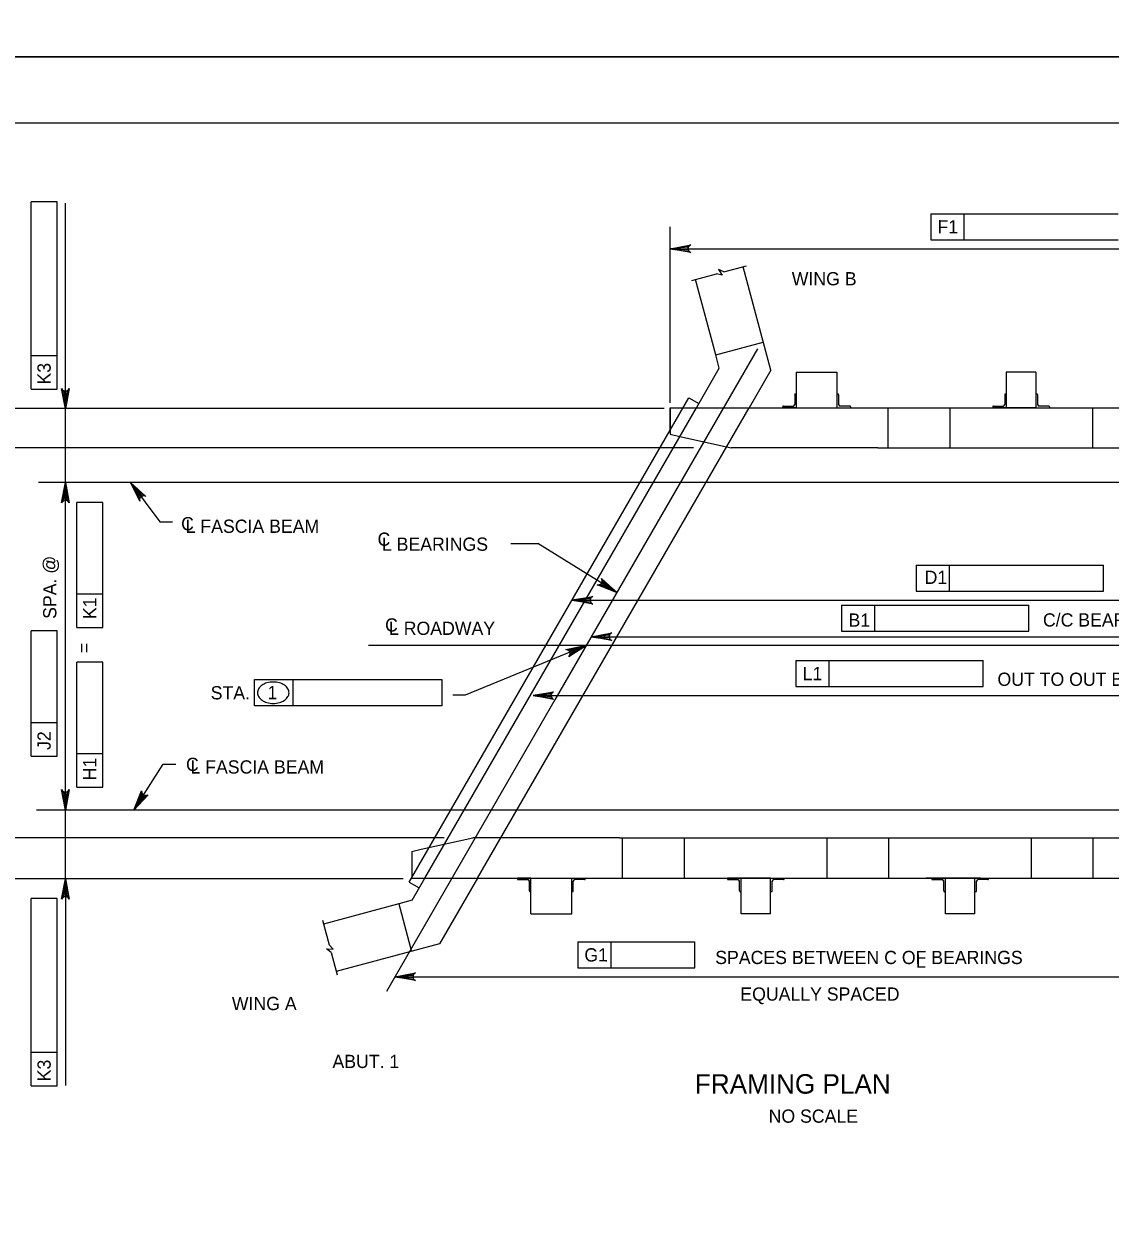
# Model space of a CAD drawing. Extents: x 638263 to 640360, y 293683 to 298655.
# Drawn here: x 638512.6 to 638759.1, y 295202.4 to 295473 of the extents above; entities that cross this region are included whole.
import ezdxf

# ---------------------------------------------------------------- set-up
doc = ezdxf.new("R2010")
doc.units = 0
for name, color, linetype in [('2', 7, 'Continuous'), ('3', 7, 'Continuous'), ('4', 7, 'Continuous'), ('PLT-BNDY', 7, 'Continuous')]:
    doc.layers.add(name, color=color, linetype=linetype)

# ---------------------------------------------------------------- blocks, each defined once
blk = doc.blocks.new('AR')
at = {"layer": '4'}
blk.add_lwpolyline([(5, 0.833375), (5, -0.833375), (0, 0)], close=True, dxfattribs=at)

msp = doc.modelspace()

# ---------------------------------------------------------------- linework, layer by layer
at = {"layer": '2'}
for p, q in [((638475.46, 295450.46), (639261.46, 295450.46)), ((638682.05, 295394.41), (638675.78, 295417.84)), ((638669.56, 295397.86), (638664.98, 295414.94)), ((638669.56, 295397.86), (638680.35, 295400.76)), ((638670.37, 295394.84), (638669.56, 295397.86)), ((638665.19, 295385.86), (638670.37, 295394.84)), ((638682.05, 295394.41), (638677.12, 295385.86)), ((638687.84, 295393.95), (638697.08, 295393.95)), ((638687.84, 295393.95), (638687.84, 295385.86)), ((638697.08, 295393.95), (638697.08, 295385.86)), ((638742.24, 295393.95), (638735.51, 295393.95)), ((638742.24, 295393.95), (638735.51, 295393.95)), ((638735.51, 295393.95), (638735.51, 295385.86)), ((638742.24, 295393.95), (638742.24, 295385.86)), ((638687.48, 295388.77), (638687.48, 295386.59)), ((638687.66, 295388.95), (638687.84, 295388.95)), ((638687.84, 295388.95), (638687.84, 295385.86)), ((638697.26, 295388.95), (638697.08, 295388.95)), ((638697.08, 295388.95), (638697.08, 295385.86)), ((638697.44, 295388.77), (638697.44, 295386.59)), ((638735.14, 295388.77), (638735.14, 295386.59)), ((638735.33, 295388.95), (638735.51, 295388.95)), ((638735.51, 295388.95), (638735.51, 295385.86)), ((638742.42, 295388.95), (638742.24, 295388.95)), ((638742.24, 295388.95), (638742.24, 295385.86)), ((638742.6, 295388.77), (638742.6, 295386.59)), ((638600.03, 295278.18), (638663.5, 295388.11)), ((638603.57, 295279.13), (638665.19, 295385.86)), ((638615.5, 295279.13), (638677.12, 295385.86)), ((638659.22, 295385.86), (638863.85, 295385.86)), ((638659.22, 295380.7), (638659.22, 295385.86)), ((638659.22, 295385.86), (638659.22, 295379.83)), ((638663.5, 295388.11), (638665.74, 295386.82)), ((638684.75, 295386.04), (638684.75, 295385.86)), ((638687.84, 295385.86), (638684.75, 295385.86)), ((638684.94, 295386.23), (638687.12, 295386.23)), ((638687.84, 295385.86), (638697.08, 295385.86)), ((638697.08, 295385.86), (638700.17, 295385.86)), ((638699.99, 295386.23), (638697.81, 295386.23)), ((638700.17, 295386.04), (638700.17, 295385.86)), ((638708.63, 295385.86), (638708.63, 295376.74)), ((638722.7, 295385.86), (638722.7, 295376.74)), ((638732.42, 295386.04), (638732.42, 295385.86)), ((638735.51, 295385.86), (638732.42, 295385.86)), ((638732.6, 295386.23), (638734.78, 295386.23)), ((638742.24, 295385.86), (638735.51, 295385.86)), ((638742.24, 295385.86), (638735.51, 295385.86)), ((638742.24, 295385.86), (638745.33, 295385.86)), ((638745.14, 295386.23), (638742.96, 295386.23)), ((638745.33, 295386.04), (638745.33, 295385.86)), ((638755.04, 295385.86), (638755.04, 295376.74)), ((638659.22, 295379.83), (638661.39, 295379.35)), ((638661.39, 295379.35), (638673.07, 295376.74)), ((638706.37, 295376.74), (638673.07, 295376.74)), ((638706.37, 295376.74), (638850, 295376.74)), ((638602.75, 295285.65), (638614.43, 295288.26)), ((638647.73, 295288.26), (638614.43, 295288.26)), ((638647.73, 295288.26), (638791.35, 295288.26)), ((638648.43, 295279.13), (638648.43, 295288.26)), ((638662.5, 295279.13), (638662.5, 295288.26)), ((638694.84, 295279.13), (638694.84, 295288.26)), ((638708.86, 295279.13), (638708.87, 295288.26)), ((638741.2, 295279.13), (638741.2, 295288.26)), ((638755.23, 295279.13), (638755.23, 295288.26)), ((638600.58, 295285.17), (638602.75, 295285.65)), ((638600.58, 295285.17), (638600.58, 295279.13)), ((638600.03, 295278.18), (638602.27, 295276.89)), ((638600.58, 295279.13), (638805.22, 295279.13)), ((638600.65, 295274.09), (638603.57, 295279.13)), ((638615.5, 295279.13), (638606.87, 295264.19)), ((638624.55, 295278.95), (638624.55, 295279.13)), ((638627.64, 295279.13), (638624.55, 295279.13)), ((638624.73, 295278.77), (638626.92, 295278.77)), ((638627.28, 295276.23), (638627.28, 295278.41)), ((638627.64, 295279.13), (638636.88, 295279.13)), ((638627.64, 295271.04), (638627.64, 295279.13)), ((638627.64, 295276.04), (638627.64, 295279.13)), ((638636.88, 295279.13), (638639.97, 295279.13)), ((638636.88, 295271.04), (638636.88, 295279.13)), ((638636.88, 295276.04), (638636.88, 295279.13)), ((638637.24, 295276.23), (638637.24, 295278.41)), ((638639.79, 295278.77), (638637.61, 295278.77)), ((638639.97, 295278.95), (638639.97, 295279.13)), ((638672.22, 295278.95), (638672.22, 295279.13)), ((638675.31, 295279.13), (638672.22, 295279.13)), ((638672.4, 295278.77), (638674.58, 295278.77)), ((638674.94, 295276.23), (638674.94, 295278.41)), ((638682.03, 295279.13), (638675.31, 295279.13)), ((638682.03, 295279.13), (638675.31, 295279.13)), ((638675.31, 295276.04), (638675.31, 295279.13)), ((638675.31, 295271.04), (638675.31, 295279.13)), ((638682.03, 295276.04), (638682.03, 295279.13)), ((638682.03, 295279.13), (638685.13, 295279.13)), ((638682.03, 295271.04), (638682.03, 295279.13)), ((638682.4, 295276.23), (638682.4, 295278.41)), ((638684.94, 295278.77), (638682.76, 295278.77)), ((638685.13, 295278.95), (638685.13, 295279.13)), ((638720.42, 295279.13), (638717.33, 295279.13)), ((638718.58, 295278.95), (638718.58, 295279.13)), ((638721.67, 295279.13), (638718.58, 295279.13)), ((638718.76, 295278.77), (638720.94, 295278.77)), ((638729.65, 295279.13), (638720.42, 295279.13)), ((638721.31, 295276.23), (638721.31, 295278.41)), ((638728.4, 295279.13), (638721.67, 295279.13)), ((638728.4, 295279.13), (638721.67, 295279.13)), ((638721.67, 295276.04), (638721.67, 295279.13)), ((638721.67, 295271.04), (638721.67, 295279.13)), ((638728.4, 295276.04), (638728.4, 295279.13)), ((638728.4, 295279.13), (638731.49, 295279.13)), ((638728.4, 295271.04), (638728.4, 295279.13)), ((638728.76, 295276.23), (638728.76, 295278.41)), ((638731.31, 295278.77), (638729.13, 295278.77)), ((638729.65, 295279.13), (638732.74, 295279.13)), ((638731.49, 295278.95), (638731.49, 295279.13)), ((638627.46, 295276.04), (638627.64, 295276.04)), ((638637.06, 295276.04), (638636.88, 295276.04)), ((638675.13, 295276.04), (638675.31, 295276.04)), ((638682.22, 295276.04), (638682.03, 295276.04)), ((638721.49, 295276.04), (638721.67, 295276.04)), ((638728.58, 295276.04), (638728.4, 295276.04)), ((638597.63, 295273.28), (638580.55, 295268.7)), ((638600.65, 295274.09), (638597.63, 295273.28)), ((638597.63, 295273.28), (638600.52, 295262.49)), ((638627.64, 295271.04), (638636.88, 295271.04)), ((638682.03, 295271.04), (638675.31, 295271.04)), ((638682.03, 295271.04), (638675.31, 295271.04)), ((638728.4, 295271.04), (638721.67, 295271.04)), ((638728.4, 295271.04), (638721.67, 295271.04)), ((638728.4, 295271.04), (638721.67, 295271.04)), ((638606.87, 295264.19), (638583.44, 295257.91))]:
    msp.add_line(p, q, dxfattribs=at)
for centre, radius, start, end in [((638687.66, 295388.77), 0.182, 90, 179.9984), ((638697.26, 295388.77), 0.182, 0.0016, 90), ((638735.33, 295388.77), 0.182, 90, 179.9984), ((638742.42, 295388.77), 0.182, 0.0016, 90), ((638684.94, 295386.04), 0.182, 90, 179.9984), ((638687.12, 295386.59), 0.364, 270, 359.9984), ((638697.81, 295386.59), 0.364, 180.0016, 270), ((638699.99, 295386.04), 0.182, 0.0016, 90), ((638732.6, 295386.04), 0.182, 90, 179.9984), ((638734.78, 295386.59), 0.364, 270, 359.9984), ((638742.96, 295386.59), 0.364, 180.0016, 270), ((638745.14, 295386.04), 0.182, 0.0016, 90), ((638624.73, 295278.95), 0.182, 180.0016, 270), ((638626.92, 295278.41), 0.364, 0.0016, 90), ((638637.61, 295278.41), 0.364, 90, 179.9984), ((638639.79, 295278.95), 0.182, 270, 359.9984), ((638672.4, 295278.95), 0.182, 180.0016, 270), ((638674.58, 295278.41), 0.364, 0.0016, 90), ((638682.76, 295278.41), 0.364, 90, 179.9984), ((638684.94, 295278.95), 0.182, 270, 359.9984), ((638718.76, 295278.95), 0.182, 180.0016, 270), ((638720.94, 295278.41), 0.364, 0.0016, 90), ((638729.13, 295278.41), 0.364, 90, 179.9984), ((638731.31, 295278.95), 0.182, 270, 359.9984), ((638627.46, 295276.23), 0.182, 180.0016, 270), ((638637.06, 295276.23), 0.182, 270, 359.9984), ((638675.13, 295276.23), 0.182, 180.0016, 270), ((638682.22, 295276.23), 0.182, 270, 359.9984), ((638721.49, 295276.23), 0.182, 180.0016, 270), ((638728.58, 295276.23), 0.182, 270, 359.9984)]:
    msp.add_arc(centre, radius, start, end, dxfattribs=at)
at = {"layer": '3'}
for p, q in [((638664.15, 295414.72), (638669.75, 295416.22)), ((638671.03, 295415.94), (638669.75, 295416.22)), ((638671.41, 295416.67), (638670.21, 295417.18)), ((638670.21, 295417.18), (638671.03, 295415.94)), ((638671.41, 295416.67), (638676.54, 295418.04)), ((638580.33, 295269.54), (638581.83, 295263.94)), ((638582.72, 295262.97), (638581.83, 295263.94)), ((638581.22, 295263.06), (638582.72, 295262.97)), ((638582.27, 295262.27), (638581.22, 295263.06)), ((638582.27, 295262.27), (638583.65, 295257.15))]:
    msp.add_line(p, q, dxfattribs=at)
at = {"layer": '4'}
for p, q in [((638520.1, 295432.6), (638514.2, 295432.6)), ((638514.2, 295397.64), (638514.2, 295432.6)), ((638520.1, 295390.07), (638520.1, 295432.6)), ((638521.99, 295360.32), (638521.99, 295432.24)), ((638718.36, 295429.86), (638718.35, 295423.95)), ((638718.36, 295429.86), (638725.92, 295429.86)), ((638725.91, 295423.95), (638725.92, 295429.86)), ((638725.92, 295429.86), (638760.88, 295429.86)), ((638659.22, 295386.93), (638659.22, 295426.92)), ((638718.35, 295423.95), (638760.87, 295423.95)), ((638659.22, 295421.94), (638863.85, 295421.94)), ((638679.06, 295399.25), (638633.07, 295319.6)), ((638514.2, 295390.08), (638514.2, 295397.64)), ((638520.1, 295397.64), (638514.2, 295397.64)), ((638521.99, 295388.41), (638521.99, 295391.24)), ((638514.2, 295390.08), (638520.1, 295390.07)), ((638657.9, 295385.71), (638485.21, 295385.71)), ((638664.5, 295376.74), (638501.27, 295376.74)), ((638863.96, 295368.91), (638515.91, 295368.91)), ((638536.76, 295368.91), (638543.44, 295359.98)), ((638530.46, 295364.37), (638524.55, 295364.38)), ((638524.55, 295343.53), (638524.55, 295364.38)), ((638530.46, 295335.97), (638530.46, 295364.37)), ((638521.99, 295278.98), (638521.99, 295360.32)), ((638543.44, 295359.98), (638546.27, 295359.98)), ((638623.07, 295355.07), (638629.19, 295355.07)), ((638647.11, 295343.91), (638629.19, 295355.07)), ((638715.06, 295350.1), (638715.05, 295344.19)), ((638715.06, 295350.1), (638722.62, 295350.1)), ((638722.61, 295344.19), (638722.62, 295350.1)), ((638722.62, 295350.1), (638757.58, 295350.1)), ((638757.57, 295344.19), (638757.58, 295350.1)), ((638524.55, 295335.97), (638524.55, 295343.53)), ((638530.46, 295343.53), (638524.55, 295343.53)), ((638715.05, 295344.19), (638757.57, 295344.19)), ((638637.01, 295342.18), (638838.3, 295342.18)), ((638698.11, 295341.07), (638698.1, 295335.16)), ((638698.11, 295341.07), (638705.67, 295341.07)), ((638705.66, 295335.16), (638705.67, 295341.07)), ((638705.67, 295341.07), (638740.63, 295341.07)), ((638740.62, 295335.16), (638740.63, 295341.07)), ((638520.1, 295335.2), (638514.2, 295335.21)), ((638514.2, 295314.36), (638514.2, 295335.21)), ((638520.1, 295306.8), (638520.1, 295335.2)), ((638524.55, 295335.97), (638530.46, 295335.97)), ((638698.1, 295335.16), (638740.62, 295335.16)), ((638883.03, 295331.93), (638590.74, 295331.93)), ((638640.19, 295331.93), (638612.72, 295320.61)), ((638641.33, 295333.9), (638825.08, 295333.9)), ((638530.46, 295328.15), (638524.55, 295328.15)), ((638524.55, 295307.31), (638524.55, 295328.15)), ((638530.46, 295299.74), (638530.46, 295328.15)), ((638687.75, 295328.47), (638687.74, 295322.57)), ((638687.75, 295328.47), (638695.31, 295328.47)), ((638695.3, 295322.57), (638695.31, 295328.47)), ((638695.31, 295328.47), (638730.27, 295328.47)), ((638730.26, 295322.57), (638730.27, 295328.47)), ((638564.92, 295324.15), (638573.66, 295324.15)), ((638564.92, 295318.24), (638564.92, 295324.15)), ((638573.66, 295318.24), (638573.66, 295324.15)), ((638573.66, 295324.15), (638607.44, 295324.15)), ((638607.44, 295324.15), (638607.44, 295318.24)), ((638687.74, 295322.57), (638730.26, 295322.57)), ((638607.44, 295318.24), (638564.92, 295318.24)), ((638633.07, 295319.6), (638594.84, 295253.38)), ((638612.72, 295320.61), (638609.88, 295320.61)), ((638628.12, 295320.55), (638823.17, 295320.55)), ((638514.2, 295306.8), (638514.2, 295314.36)), ((638520.1, 295314.36), (638514.2, 295314.36)), ((638524.55, 295299.75), (638524.55, 295307.31)), ((638530.46, 295307.3), (638524.55, 295307.31)), ((638514.2, 295306.8), (638520.1, 295306.8)), ((638537.51, 295294.55), (638544.21, 295304.99)), ((638544.21, 295304.99), (638547.04, 295304.99)), ((638524.55, 295299.75), (638530.46, 295299.74)), ((638825.21, 295294.55), (638515.44, 295294.55)), ((638607.93, 295288.26), (638501.27, 295288.26)), ((638598.67, 295278.98), (638485.21, 295278.98)), ((638521.99, 295276.27), (638521.99, 295273.43)), ((638520.1, 295274.51), (638514.2, 295274.51)), ((638514.2, 295239.56), (638514.2, 295274.51)), ((638520.1, 295231.99), (638520.1, 295274.51)), ((638521.99, 295273.43), (638521.99, 295232.05)), ((638638.3, 295264.65), (638645.86, 295264.65)), ((638638.3, 295264.65), (638638.3, 295258.75)), ((638645.86, 295258.75), (638645.86, 295264.65)), ((638645.86, 295264.65), (638664.81, 295264.65)), ((638664.81, 295258.75), (638664.81, 295264.65)), ((638638.3, 295258.75), (638664.81, 295258.75)), ((638596.78, 295256.73), (638780.53, 295256.73)), ((638514.2, 295232), (638514.2, 295239.56)), ((638520.1, 295239.55), (638514.2, 295239.56)), ((638514.2, 295232), (638520.1, 295231.99))]:
    msp.add_line(p, q, dxfattribs=at)
for points in [[(638659.22, 295421.94), (638663.88, 295422.81), (638663.52, 295422.56), (638663.34, 295422.25), (638663.28, 295421.94), (638663.34, 295421.62), (638663.52, 295421.31), (638663.88, 295421.06), (638659.22, 295421.94), (638663.52, 295421.31), (638663.34, 295421.62), (638659.22, 295421.94), (638663.28, 295421.94), (638663.34, 295422.25), (638659.22, 295421.94), (638663.52, 295422.56)], [(638521.99, 295385.57), (638521.11, 295390.23), (638521.36, 295389.87), (638521.67, 295389.69), (638521.99, 295389.64), (638522.3, 295389.69), (638522.61, 295389.87), (638522.86, 295390.23), (638521.99, 295385.57), (638522.61, 295389.87), (638522.3, 295389.69), (638521.99, 295385.57), (638521.99, 295389.64), (638521.67, 295389.69), (638521.99, 295385.57), (638521.36, 295389.87)], [(638521.99, 295368.91), (638522.86, 295364.25), (638522.61, 295364.61), (638522.3, 295364.79), (638521.99, 295364.85), (638521.67, 295364.79), (638521.36, 295364.61), (638521.11, 295364.25), (638521.99, 295368.91), (638521.36, 295364.61), (638521.67, 295364.79), (638521.99, 295368.91), (638521.99, 295364.85), (638522.3, 295364.79), (638521.99, 295368.91), (638522.61, 295364.61)], [(638536.76, 295368.91), (638540.25, 295365.7), (638539.84, 295365.84), (638539.48, 295365.8), (638539.2, 295365.65), (638538.98, 295365.42), (638538.84, 295365.09), (638538.85, 295364.65), (638536.76, 295368.91), (638538.84, 295365.09), (638538.98, 295365.42), (638536.76, 295368.91), (638539.2, 295365.65), (638539.48, 295365.8), (638536.76, 295368.91), (638539.84, 295365.84)], [(638647.11, 295343.91), (638642.69, 295345.63), (638643.13, 295345.65), (638643.45, 295345.82), (638643.66, 295346.06), (638643.78, 295346.35), (638643.79, 295346.71), (638643.61, 295347.12), (638647.11, 295343.91), (638643.79, 295346.71), (638643.78, 295346.35), (638647.11, 295343.91), (638643.66, 295346.06), (638643.45, 295345.82), (638647.11, 295343.91), (638643.13, 295345.65)], [(638637.01, 295342.18), (638641.67, 295343.05), (638641.31, 295342.8), (638641.13, 295342.49), (638641.08, 295342.18), (638641.13, 295341.86), (638641.31, 295341.55), (638641.67, 295341.3), (638637.01, 295342.18), (638641.31, 295341.55), (638641.13, 295341.86), (638637.01, 295342.18), (638641.08, 295342.18), (638641.13, 295342.49), (638637.01, 295342.18), (638641.31, 295342.8)], [(638641.33, 295333.9), (638645.99, 295334.77), (638645.63, 295334.52), (638645.44, 295334.21), (638645.39, 295333.9), (638645.44, 295333.58), (638645.63, 295333.27), (638645.99, 295333.02), (638641.33, 295333.9), (638645.63, 295333.27), (638645.44, 295333.58), (638641.33, 295333.9), (638645.39, 295333.9), (638645.44, 295334.21), (638641.33, 295333.9), (638645.63, 295334.52)], [(638640.19, 295331.93), (638636.21, 295329.35), (638636.45, 295329.72), (638636.5, 295330.08), (638636.44, 295330.38), (638636.27, 295330.65), (638635.98, 295330.87), (638635.55, 295330.97), (638640.19, 295331.93), (638635.98, 295330.87), (638636.27, 295330.65), (638640.19, 295331.93), (638636.44, 295330.38), (638636.5, 295330.08), (638640.19, 295331.93), (638636.45, 295329.72)], [(638628.12, 295320.55), (638632.78, 295321.42), (638632.42, 295321.18), (638632.23, 295320.86), (638632.18, 295320.55), (638632.23, 295320.24), (638632.42, 295319.93), (638632.78, 295319.68), (638628.12, 295320.55), (638632.42, 295319.93), (638632.23, 295320.24), (638628.12, 295320.55), (638632.18, 295320.55), (638632.23, 295320.86), (638628.12, 295320.55), (638632.42, 295321.18)], [(638521.99, 295294.55), (638521.11, 295299.21), (638521.36, 295298.86), (638521.67, 295298.67), (638521.99, 295298.62), (638522.3, 295298.67), (638522.61, 295298.86), (638522.86, 295299.21), (638521.99, 295294.55), (638522.61, 295298.86), (638522.3, 295298.67), (638521.99, 295294.55), (638521.99, 295298.62), (638521.67, 295298.67), (638521.99, 295294.55), (638521.36, 295298.86)], [(638537.51, 295294.55), (638539.29, 295298.95), (638539.3, 295298.51), (638539.47, 295298.19), (638539.7, 295297.97), (638539.99, 295297.85), (638540.36, 295297.83), (638540.76, 295298), (638537.51, 295294.55), (638540.36, 295297.83), (638539.99, 295297.85), (638537.51, 295294.55), (638539.7, 295297.97), (638539.47, 295298.19), (638537.51, 295294.55), (638539.3, 295298.51)], [(638522.01, 295278.98), (638522.88, 295274.32), (638522.63, 295274.68), (638522.32, 295274.87), (638522.01, 295274.92), (638521.7, 295274.87), (638521.38, 295274.68), (638521.13, 295274.32), (638522.01, 295278.98), (638521.38, 295274.68), (638521.7, 295274.87), (638522.01, 295278.98), (638522.01, 295274.92), (638522.32, 295274.87), (638522.01, 295278.98), (638522.63, 295274.68)], [(638596.78, 295256.73), (638601.44, 295257.6), (638601.08, 295257.36), (638600.89, 295257.04), (638600.84, 295256.73), (638600.89, 295256.42), (638601.08, 295256.11), (638601.44, 295255.86), (638596.78, 295256.73), (638601.08, 295256.11), (638600.89, 295256.42), (638596.78, 295256.73), (638600.84, 295256.73), (638600.89, 295257.04), (638596.78, 295256.73), (638601.08, 295257.36)]]:
    msp.add_lwpolyline(points, dxfattribs=at)
for points in [[(638521.51, 295388.41), (638522.46, 295388.41), (638521.99, 295385.57)], [(638521.51, 295366.07), (638522.46, 295366.07), (638521.99, 295368.91)], [(638538.08, 295366.36), (638538.84, 295366.92), (638536.76, 295368.91)], [(638644.95, 295345.81), (638644.45, 295345.01), (638647.11, 295343.91)], [(638639.85, 295341.7), (638639.85, 295342.65), (638637.01, 295342.18)], [(638637.39, 295331.29), (638637.75, 295330.42), (638640.19, 295331.93)], [(638630.95, 295320.08), (638630.95, 295321.02), (638628.12, 295320.55)], [(638521.51, 295297.39), (638522.46, 295297.39), (638521.99, 295294.55)], [(638521.51, 295276.27), (638522.46, 295276.27), (638521.99, 295279.1)]]:
    msp.add_lwpolyline(points, close=True, dxfattribs=at)
for centre, radius, start, end in [((638568.76, 295319.74), 3.82, 105.6708, 124.109), ((638569.15, 295318.34), 5.27, 90, 105.6708), ((638569.15, 295318.34), 5.27, 74.3292, 90), ((638569.55, 295319.74), 3.82, 55.891, 74.3292), ((638567.25, 295321.18), 1.68, 148.5507, 180), ((638567.25, 295321.18), 1.68, 180, 211.4493), ((638568.16, 295320.62), 2.75, 124.109, 148.5507), ((638570.14, 295320.62), 2.75, 31.4493, 55.891), ((638571.06, 295321.18), 1.68, 0, 31.4493), ((638571.06, 295321.18), 1.68, 328.5507, 0), ((638568.16, 295321.74), 2.75, 211.4493, 235.891), ((638568.76, 295322.62), 3.82, 235.891, 254.3292), ((638569.15, 295324.02), 5.27, 254.3292, 270), ((638569.15, 295324.02), 5.27, 270, 285.6708), ((638569.55, 295322.62), 3.82, 285.6708, 304.109), ((638570.14, 295321.74), 2.75, 304.109, 328.5507)]:
    msp.add_arc(centre, radius, start, end, dxfattribs=at)
at = {"layer": 'PLT-BNDY'}
for points in [[(638435.46, 296059.46), (639276.46, 296059.46), (639276.46, 295465.46), (638435.46, 295465.46)], [(638435.46, 295465.46), (639276.46, 295465.46), (639276.46, 294871.46), (638435.46, 294871.46)]]:
    msp.add_lwpolyline(points, close=True, dxfattribs=at)

# ---------------------------------------------------------------- block references
at = {"layer": '4', "xscale": 0.5905511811, "yscale": 0.5905511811}
for p in [(638641.33, 295333.9), (638596.78, 295256.73)]:
    msp.add_blockref('AR', p, dxfattribs=at)

# ---------------------------------------------------------------- texts
at = {"layer": '4'}
for s, rotation, p in [('F1', 359.9382, (638719.87, 295425.41)), ('K3', 89.9382, (638518.65, 295391.1)), ('SPA. @', 90, (638519.95, 295337.94)), ('D1', 359.9382, (638716.97, 295345.87)), ('K1', 89.9382, (638529.01, 295337.9)), ('B1', 359.9382, (638699.7, 295336.17)), ('=', 90, (638527.68, 295330.18)), ('L1', 359.9382, (638689.29, 295324.02)), ('J2', 89.9382, (638518.65, 295308.2)), ('H1', 89.9382, (638529.01, 295301.31)), ('G1', 359.9382, (638639.75, 295260.2)), ('K3', 89.9382, (638518.65, 295233.01))]:
    msp.add_text(s, height=3, rotation=rotation, dxfattribs=at).set_placement(p)
for s, height, p in [('WING B', 3, (638686.82, 295413.62)), ('C', 3, (638548.25, 295358.04)), ('L FASCIA BEAM', 3, (638549.27, 295357.46)), ('C', 3, (638592.83, 295354.52)), ('L BEARINGS', 3, (638593.82, 295353.39)), ('C', 3, (638594.54, 295335.06)), ('L ROADWAY', 3, (638595.42, 295334.3)), ('C/C BEARINGS', 3, (638743.82, 295336.2)), ('OUT TO OUT BEAM', 3, (638733.5, 295322.74)), ('STA.', 3, (638554.96, 295319.67)), ('1', 3, (638567.85, 295319.72)), ('C', 3, (638549.35, 295303.42)), ('L FASCIA BEAM', 3, (638550.37, 295302.84)), ('SPACES BETWEEN C OF BEARINGS', 3, (638669.45, 295259.61)), ('L', 3, (638715, 295258.78)), ('EQUALLY SPACED', 3, (638675.15, 295251.31)), ('WING A', 3, (638559.76, 295249.16)), ('ABUT. 1', 3, (638582.59, 295236.02)), ('FRAMING PLAN', 4.4292, (638664.84, 295230.2)), ('NO SCALE', 3, (638681.57, 295223.61))]:
    msp.add_text(s, height=height, dxfattribs=at).set_placement(p)

doc.saveas('drawing.dxf')
